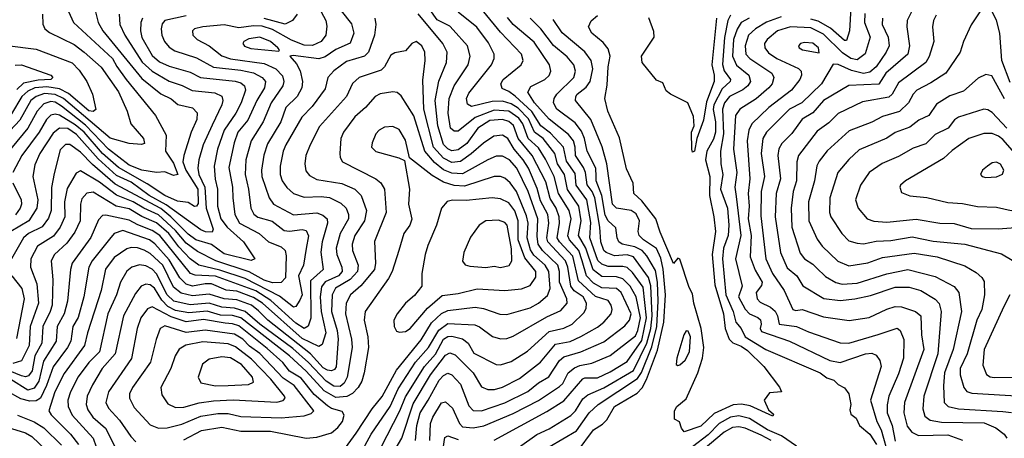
# Model space of a CAD drawing. Extents: x 1308313 to 1441400, y 959662 to 1036319.
# Tile 433 of 656: x 1365097 to 1369762, y 1025695 to 1027679. Entities that reach past the tile are written whole.
import ezdxf

# ---------------------------------------------------------------- set-up
doc = ezdxf.new("R2010")
doc.units = 0

msp = doc.modelspace()

# ---------------------------------------------------------------- linework, layer by layer
at = {"layer": '0CON10XD'}
for points in [[(1367032.3, 1025875), (1367085, 1025970), (1367105, 1025992.4), (1367125, 1026004), (1367144.5, 1025995), (1367185, 1025951.2), (1367225, 1025848.2), (1367245, 1025826.1), (1367285, 1025824.3), (1367395, 1025862.8), (1367505, 1025916.7), (1367555, 1025956.8), (1367604.6, 1025985.4), (1367655, 1026062.6), (1367675, 1026081), (1367755, 1026103.8), (1367865, 1026152.5), (1367965, 1026227.2), (1367986.5, 1026255), (1367994.8, 1026285), (1367947.5, 1026385), (1367925, 1026405.2), (1367855, 1026407.2), (1367815, 1026429.9), (1367782.3, 1026465), (1367761.3, 1026535), (1367745.5, 1026585), (1367701.7, 1026635), (1367694.1, 1026654.1), (1367709.2, 1026735), (1367701, 1026775), (1367650.7, 1026855), (1367629, 1026935), (1367588.3, 1027018.3), (1367555, 1027070.5), (1367505.4, 1027115), (1367481.4, 1027185), (1367462.5, 1027212.5), (1367415, 1027244.3), (1367345, 1027249.2), (1367255, 1027215.4), (1367175, 1027150), (1367155, 1027150), (1367137.5, 1027165), (1367126.8, 1027235), (1367131.1, 1027305), (1367155.7, 1027364.3), (1367221.1, 1027465), (1367230.8, 1027505), (1367219.2, 1027555), (1367151.2, 1027631.2), (1367135, 1027648.1), (1367075, 1027678.3), (1367012.9, 1027765)], [(1369351.9, 1027778.1), (1369302.8, 1027675), (1369300.3, 1027645), (1369313.7, 1027555), (1369305.2, 1027514.8), (1369201.7, 1027425), (1369167.3, 1027372.7), (1369026, 1027366), (1368906, 1027295), (1368855, 1027237.1), (1368805, 1027206.5), (1368755, 1027138.7), (1368708.4, 1027091.6), (1368693.9, 1027066.1), (1368690, 1027035), (1368702.3, 1026925), (1368681.3, 1026855), (1368676.9, 1026745), (1368702.6, 1026575), (1368733.3, 1026503.3), (1368779.4, 1026465), (1368807, 1026417), (1368907.7, 1026357.7), (1368985, 1026348), (1369054.8, 1026355.2), (1369128.3, 1026371.7), (1369245, 1026411.3), (1369311.6, 1026411.6), (1369366.7, 1026395), (1369435, 1026354.7), (1369454, 1026334), (1369463.3, 1026295), (1369448.1, 1026095), (1369381.5, 1025895), (1369376.1, 1025835), (1369385, 1025799.1), (1369411.4, 1025781.4), (1369465, 1025771.5), (1369667.7, 1025767.7), (1369721.8, 1025745), (1369761.5, 1025715), (1369774.6, 1025695)], [(1365205.3, 1027705.3), (1365206.7, 1027656.7), (1365215.3, 1027635.3), (1365237.5, 1027617.5), (1365355, 1027560.2), (1365401.8, 1027525), (1365483.4, 1027453.4), (1365565, 1027336.2), (1365606.8, 1027245), (1365623.8, 1027185), (1365682.9, 1027115), (1365688.1, 1027091.9), (1365673.4, 1027086.6), (1365615, 1027091.8), (1365525, 1027116.4), (1365304.7, 1027304.7), (1365265, 1027324.4), (1365215, 1027329.2), (1365175.2, 1027315), (1365150.2, 1027295), (1365097.1, 1027202.9), (1364980.4, 1027079.6)], [(1366525.7, 1027715.7), (1366547, 1027675), (1366551.6, 1027648.4), (1366548, 1027605), (1366525.4, 1027574.6), (1366485, 1027555.6), (1366445, 1027558.1), (1366385, 1027581.3), (1366295, 1027631.8), (1366245, 1027648.2), (1366205, 1027649.7), (1366135, 1027640), (1366065, 1027654.3), (1365965.2, 1027645.2), (1365925, 1027634.4), (1365915.6, 1027625), (1365916.7, 1027605), (1365938.1, 1027585), (1365995, 1027554.7), (1366055, 1027507), (1366095, 1027492.7), (1366255, 1027470.7), (1366310, 1027445), (1366342.5, 1027412.5), (1366347.8, 1027385), (1366343, 1027365), (1366288.4, 1027285), (1366250.4, 1027195), (1366194, 1027105), (1366168.8, 1027015), (1366164.8, 1026945), (1366181.6, 1026875), (1366192.6, 1026785), (1366206.5, 1026756.5), (1366225, 1026743), (1366293.7, 1026723.7), (1366349.4, 1026679.4), (1366375, 1026675.9), (1366435, 1026683.8), (1366455, 1026678.8), (1366464.8, 1026654.8), (1366455, 1026594.2), (1366441.2, 1026515), (1366417.7, 1026465), (1366434.6, 1026375), (1366425, 1026349.3), (1366405, 1026320), (1366395, 1026315.9), (1366328.3, 1026368.3), (1366165, 1026451.2), (1366045, 1026492), (1365945, 1026515.7), (1365905, 1026545.5), (1365851.6, 1026601.6), (1365802.7, 1026665), (1365745, 1026715.6), (1365675.4, 1026745.4), (1365615, 1026782.4), (1365554.7, 1026794.7), (1365445, 1026860.4), (1365415, 1026856.6), (1365390.8, 1026829.2), (1365384.8, 1026805), (1365383.6, 1026725), (1365358.6, 1026671.4), (1365320.7, 1026619.3), (1365261.8, 1026565), (1365245.8, 1026535), (1365254.4, 1026445), (1365250.3, 1026325), (1365241.7, 1026295), (1365205.8, 1026225), (1365201.6, 1026145), (1365169.2, 1026085), (1365155.3, 1026014.7), (1365139.1, 1025990.9), (1365125, 1025986.5), (1365105, 1025990.4), (1364985, 1026039.1)], [(1365327.7, 1027717.7), (1365352.5, 1027665), (1365536.7, 1027495), (1365556.4, 1027456.4), (1365601, 1027395), (1365740, 1027225), (1365791.2, 1027131.2), (1365787.6, 1027055), (1365825, 1026999.3), (1365845.5, 1026944.5), (1365825, 1026940.6), (1365785, 1026956.8), (1365745, 1026954.7), (1365675, 1026964.8), (1365615, 1026989.6), (1365517.4, 1027065), (1365407.9, 1027177.9), (1365295, 1027269.3), (1365265, 1027287), (1365245, 1027291.4), (1365210.4, 1027279.6), (1365179.5, 1027245), (1365135, 1027163.9), (1365008.6, 1027011.4)], [(1365568.8, 1027705), (1365571.6, 1027655), (1365594.8, 1027605), (1365677.8, 1027477.8), (1365724, 1027434), (1365805, 1027387.8), (1365867.1, 1027367.1), (1365913.7, 1027343.7), (1366021.9, 1027331.9), (1366055, 1027316.5), (1366059.7, 1027295), (1366054.6, 1027274.6), (1366009.3, 1027179.3), (1365966.7, 1027085), (1365945.2, 1027015), (1365940.2, 1026975), (1365946.2, 1026945), (1365973.3, 1026885), (1365980, 1026785), (1366014.1, 1026685), (1366008.7, 1026671.3), (1365977.5, 1026672.5), (1365955, 1026682.3), (1365791.2, 1026801.2), (1365709.5, 1026845), (1365625, 1026908), (1365555, 1026940.7), (1365469.2, 1027019.2), (1365366.1, 1027135), (1365325, 1027163.1), (1365285, 1027165.2), (1365255, 1027140), (1365191.7, 1027045), (1365169.2, 1026990.8), (1365159.2, 1026935), (1365182.8, 1026825), (1365178.4, 1026785), (1365139.6, 1026725), (1365054.8, 1026675)], [(1366620.7, 1027720.7), (1366668.8, 1027658.8), (1366679.7, 1027615), (1366662.5, 1027567.5), (1366595, 1027536.7), (1366545, 1027501.7), (1366515, 1027493.6), (1366391.9, 1027508.1), (1366377.5, 1027505), (1366409, 1027469), (1366425.6, 1027435.6), (1366436.7, 1027385), (1366434.4, 1027355.6), (1366410.8, 1027315), (1366358, 1027262), (1366334.4, 1027195), (1366270.6, 1027089.4), (1366253.5, 1027036.5), (1366241.9, 1026965), (1366243.5, 1026935), (1366278.8, 1026835), (1366299.2, 1026805), (1366395, 1026753), (1366505, 1026762.4), (1366532.8, 1026752.8), (1366553.4, 1026735), (1366556.1, 1026715), (1366530, 1026625), (1366523.7, 1026576.3), (1366535.2, 1026495), (1366475, 1026441.5), (1366476.3, 1026263.7), (1366463.6, 1026226.4), (1366445, 1026215.2), (1366405, 1026240), (1366287.3, 1026347.3), (1366215, 1026393.7), (1366025, 1026462.7), (1365927.9, 1026467.9), (1365906.4, 1026476.4), (1365761, 1026655), (1365725, 1026679.6), (1365655.8, 1026705.8), (1365615, 1026729), (1365505, 1026752.8), (1365489.4, 1026750.6), (1365470.3, 1026729.7), (1365433.4, 1026646.6), (1365345.7, 1026525), (1365337.4, 1026495), (1365323.7, 1026345), (1365307.8, 1026285), (1365274.1, 1026225), (1365269.5, 1026155), (1365209.4, 1026060.6), (1365187.3, 1025965), (1365165, 1025931.7), (1365135, 1025923.5), (1365055, 1025972.8)], [(1365456.5, 1027715), (1365468.6, 1027665), (1365490, 1027625), (1365675, 1027400.2), (1365765, 1027327.6), (1365815, 1027302.9), (1365846.4, 1027276.4), (1365915, 1027261.5), (1365937, 1027237), (1365936.5, 1027205), (1365910, 1027145), (1365874, 1027035), (1365870.1, 1027005), (1365883.6, 1026965), (1365940.5, 1026875), (1365942.2, 1026807.8), (1365935, 1026794.7), (1365925, 1026793.3), (1365895, 1026812.6), (1365845, 1026818.4), (1365785.1, 1026845.1), (1365700.7, 1026900.7), (1365565, 1026977.3), (1365488.8, 1027045), (1365401.7, 1027145), (1365360, 1027180), (1365285, 1027225.4), (1365265, 1027230.4), (1365245, 1027226.8), (1365223.3, 1027205), (1365189.7, 1027145), (1365107.6, 1027035), (1365064.8, 1026955)], [(1365885, 1027696.2), (1365784.8, 1027675.1), (1365771.5, 1027658.5), (1365766.9, 1027635), (1365769.8, 1027605), (1365783.2, 1027575), (1365805, 1027548.2), (1365831.5, 1027531.5), (1365935, 1027497.2), (1366015, 1027453.5), (1366145, 1027439.6), (1366205, 1027426.7), (1366245.1, 1027405.1), (1366261, 1027385), (1366257.1, 1027355), (1366220.9, 1027295), (1366177.5, 1027202.5), (1366130.6, 1027145), (1366113, 1027095), (1366088.2, 1026978.2), (1366105.5, 1026885), (1366107, 1026835), (1366116.5, 1026755), (1366138.6, 1026715), (1366231.1, 1026665), (1366276.4, 1026626.4), (1366335, 1026601.8), (1366355, 1026584), (1366359.7, 1026559.7), (1366355.6, 1026454.4), (1366335, 1026432.5), (1366295, 1026430.7), (1366255, 1026444.3), (1366183.8, 1026483.8), (1366025.9, 1026535.9), (1365939.6, 1026579.6), (1365885, 1026620), (1365835, 1026679.9), (1365755, 1026753.4), (1365685, 1026784.7), (1365635, 1026815.9), (1365555, 1026846.3), (1365475, 1026908.6), (1365385, 1026962.5), (1365365, 1026951.5), (1365322.1, 1026877.9), (1365309, 1026815), (1365310.2, 1026745), (1365288, 1026695), (1365256.7, 1026653.3), (1365181.8, 1026605), (1365149.8, 1026545), (1365147.6, 1026505), (1365177.4, 1026427.4), (1365185.4, 1026334.6), (1365146.8, 1026225), (1365142.3, 1026135), (1365105, 1026061.6), (1365065, 1026049.6)], [(1366411.1, 1027705), (1366390, 1027675), (1366355, 1027657.6), (1366255, 1027684.7)], [(1366851.2, 1025598.8), (1366906.9, 1025695), (1366961.9, 1025858.1), (1367042.6, 1025995), (1367115, 1026089.2), (1367135, 1026100), (1367160.5, 1026090.5), (1367245.4, 1026005.4), (1367285, 1025939.2), (1367315, 1025925.3), (1367346.4, 1025926.4), (1367385, 1025936.8), (1367465, 1025978.2), (1367564.9, 1026055.1), (1367635, 1026140.2), (1367705, 1026152.7), (1367756.5, 1026176.5), (1367835, 1026221.1), (1367865, 1026245.3), (1367899.1, 1026285), (1367903.7, 1026305), (1367900.2, 1026325), (1367885, 1026347.6), (1367825, 1026366.8), (1367745, 1026440.3), (1367717.3, 1026557.3), (1367654.6, 1026625), (1367644.3, 1026645), (1367655.4, 1026715), (1367653.5, 1026743.5), (1367638.7, 1026785), (1367611.2, 1026831.2), (1367589.6, 1026909.6), (1367524.4, 1027034.4), (1367458.4, 1027115), (1367436.9, 1027176.9), (1367415.3, 1027195.3), (1367385, 1027205.4), (1367325, 1027200), (1367267, 1027165), (1367215, 1027091.6), (1367175, 1027061.5), (1367145, 1027057.3), (1367125, 1027066.7), (1367105, 1027086.3), (1367078.7, 1027175), (1367065.4, 1027295), (1367082.5, 1027387.5), (1367119.2, 1027475), (1367121.7, 1027525), (1367101.2, 1027565), (1366985, 1027706.7)], [(1367459.5, 1027259.5), (1367425, 1027280.3), (1367385, 1027292.4), (1367335, 1027290.5), (1367237.5, 1027267.5), (1367218.2, 1027278.2), (1367214.7, 1027305), (1367225, 1027330), (1367332.9, 1027465), (1367345.3, 1027495), (1367345.3, 1027515), (1367318.2, 1027568.2), (1367262.5, 1027642.5), (1367175, 1027714.1)], [(1367345, 1025685.3), (1367595, 1025821.2), (1367675, 1025873), (1367765, 1025976.3), (1367775, 1025981.4), (1367835, 1025981.6), (1367895, 1026009.8), (1367975, 1026058), (1368045, 1026158.3), (1368066.9, 1026265), (1368050.9, 1026410.9), (1368000.1, 1026480.1), (1367975, 1026503.5), (1367955, 1026509.2), (1367885, 1026509), (1367855, 1026520), (1367836.8, 1026536.8), (1367798.1, 1026645), (1367802.4, 1026717.6), (1367784.7, 1026825), (1367734.1, 1026895), (1367729.1, 1026949.1), (1367688.2, 1027008.2), (1367674.2, 1027074.2), (1367611.4, 1027141.4), (1367566.6, 1027175), (1367523.4, 1027243.4), (1367445, 1027316.2), (1367415, 1027338.5), (1367382.4, 1027352.4), (1367376.5, 1027375), (1367388.4, 1027395), (1367473.2, 1027465), (1367481.8, 1027485), (1367474.7, 1027515), (1367375, 1027619.5), (1367295.6, 1027715.6)], [(1368465, 1027700.2), (1368452.3, 1027675), (1368436, 1027594), (1368426.6, 1027466.6), (1368435, 1027436.7), (1368464.3, 1027395), (1368463.8, 1027385), (1368425, 1027350.3), (1368385.6, 1027275), (1368382.5, 1027252.5), (1368394.6, 1027194.6), (1368394.5, 1027145), (1368385, 1027113), (1368353, 1027055), (1368347.2, 1027015), (1368366.8, 1026935), (1368365.6, 1026845), (1368386, 1026745), (1368393.1, 1026675), (1368378.8, 1026565), (1368391.4, 1026421.4), (1368432.3, 1026285), (1368439.5, 1026215), (1368459.4, 1026165), (1368476.4, 1026146.4), (1368515, 1026131), (1368545, 1026110), (1368622.2, 1026035), (1368697.2, 1025937.2), (1368706.2, 1025915), (1368650, 1025910), (1368623.8, 1025875), (1368645, 1025830), (1368668.3, 1025808.3), (1368665, 1025800), (1368558.8, 1025848.8), (1368517.1, 1025857.1), (1368477, 1025853), (1368388.2, 1025811.8), (1368325, 1025751.8), (1368245, 1025725.8), (1368232.1, 1025742.1), (1368223, 1025773), (1368200, 1025785), (1368200, 1025825), (1368210, 1025845), (1368255, 1025882.5), (1368309.8, 1026005), (1368332, 1026075), (1368337.9, 1026125), (1368326.3, 1026215), (1368291.1, 1026335), (1368285, 1026379.4), (1368269.2, 1026409.2), (1368225, 1026544), (1368215, 1026548), (1368195, 1026523.3), (1368131, 1026671), (1368110.5, 1026735), (1368045, 1026819.6), (1368007.1, 1026855), (1368003.8, 1026903.8), (1367972.2, 1026972.2), (1367938.2, 1027118.2), (1367883.5, 1027245), (1367868.8, 1027305), (1367881.2, 1027368.8), (1367885.3, 1027455), (1367894.7, 1027505), (1367885, 1027541.1), (1367860.9, 1027570.9), (1367807.8, 1027615), (1367792.5, 1027645), (1367805, 1027673.3), (1367835, 1027698.8)], [(1368705, 1027691.5), (1368635, 1027666.8), (1368583.1, 1027635), (1368550.6, 1027605), (1368534.2, 1027555), (1368538, 1027515), (1368556.5, 1027495), (1368660.4, 1027425), (1368670.9, 1027405), (1368662.9, 1027375), (1368647.2, 1027355), (1368586.9, 1027303.1), (1368509.6, 1027255), (1368489.4, 1027225), (1368478.9, 1027065), (1368494.3, 1026955), (1368484.8, 1026885), (1368491.3, 1026841.3), (1368513.5, 1026655), (1368488.1, 1026545), (1368520, 1026415), (1368502.6, 1026365), (1368535, 1026306), (1368554.3, 1026284.3), (1368595, 1026267.8), (1368606.6, 1026256.6), (1368610.2, 1026235), (1368605.2, 1026215), (1368611.2, 1026201.2), (1368745, 1026154.8), (1368935, 1026063.1), (1368985, 1026054.5), (1369105.3, 1026095.3), (1369135, 1026098.4), (1369155, 1026088.9), (1369173.1, 1026063.1), (1369178.2, 1026035), (1369129, 1025875), (1369157.6, 1025775), (1369178.4, 1025735), (1369215.5, 1025605.5)], [(1369101.4, 1027708.6), (1369100, 1027665), (1369126.6, 1027595), (1369103.2, 1027516.8), (1369065, 1027488), (1369035, 1027494), (1368995, 1027520.8), (1368905, 1027609.9), (1368845, 1027639.5), (1368750, 1027645), (1368688.2, 1027625), (1368638.6, 1027585), (1368626.5, 1027565), (1368627.2, 1027545), (1368645, 1027521.9), (1368683.9, 1027495), (1368787.9, 1027447.9), (1368799.3, 1027435), (1368801.3, 1027415), (1368793.3, 1027395), (1368754.1, 1027345), (1368647.2, 1027262.8), (1368565.5, 1027184.5), (1368552.4, 1027155), (1368543.8, 1027105), (1368555.8, 1026925), (1368548.2, 1026855), (1368553.8, 1026795), (1368549, 1026735), (1368563.2, 1026655), (1368558.4, 1026555), (1368581.2, 1026491.2), (1368614.8, 1026435), (1368611.5, 1026418.5), (1368587, 1026385), (1368591, 1026355), (1368605, 1026340.4), (1368655, 1026315.7), (1368676.9, 1026296.9), (1368687.9, 1026275), (1368695, 1026234.8), (1368778.1, 1026225), (1368835, 1026198.9), (1368985, 1026146.8), (1369025, 1026145.7), (1369165, 1026186.8), (1369255, 1026215.9), (1369268.9, 1026205), (1369286.4, 1026163.6), (1369284.2, 1026074.2), (1369260.4, 1025999.6), (1369215.2, 1025895), (1369206.8, 1025853.2), (1369207.4, 1025815), (1369231.7, 1025755), (1369245, 1025680.4)], [(1369439.5, 1027700.5), (1369427.5, 1027675), (1369422.7, 1027645), (1369429.1, 1027575), (1369406, 1027504), (1369390.3, 1027475), (1369260.4, 1027379.6), (1369230.8, 1027325), (1369215, 1027310.7), (1369091.2, 1027288.8), (1368975, 1027234.7), (1368930.5, 1027189.5), (1368875, 1027150.4), (1368786.8, 1027035), (1368779.5, 1027005), (1368778, 1026915), (1368762, 1026865), (1368753, 1026785), (1368755.8, 1026695.8), (1368795, 1026572.5), (1368816.2, 1026545), (1368855, 1026520), (1368871.8, 1026501.8)], [(1369658.8, 1027735), (1369605.4, 1027654.6), (1369568.8, 1027575), (1369553.8, 1027525), (1369485, 1027424.5), (1369415, 1027378.6), (1369348.5, 1027345), (1369330, 1027325), (1369308.7, 1027285), (1369266.3, 1027243.7), (1369185, 1027220), (1369135, 1027193.6), (1369027.6, 1027152.4), (1368923.5, 1027056.5), (1368885, 1027008.2), (1368874.4, 1026985.6), (1368862.4, 1026915), (1368834.8, 1026815), (1368836.3, 1026725), (1368875, 1026637.8), (1368900, 1026605), (1368973.8, 1026533.8), (1369025, 1026512.8), (1369115, 1026526), (1369185, 1026551.6), (1369335, 1026572), (1369445, 1026555.2), (1369575, 1026511.8), (1369629.7, 1026479.7), (1369656.2, 1026456.2), (1369667.1, 1026437.1), (1369668.9, 1026375), (1369656.1, 1026305), (1369631.7, 1026255), (1369585.9, 1026095), (1369553.9, 1026025), (1369553.8, 1025995), (1369570, 1025935), (1369585, 1025916.7), (1369609.1, 1025909.1), (1369845.6, 1025894.4)], [(1369034.8, 1027735), (1369029.1, 1027625), (1369015, 1027579.5), (1369005, 1027579.3), (1368938.8, 1027638.8), (1368880.9, 1027670.9), (1368845, 1027681.7)], [(1369790.1, 1027380.1), (1369750.9, 1027485), (1369741.3, 1027615), (1369725, 1027675.6), (1369705, 1027715.6)], [(1366780, 1027685), (1366784.7, 1027655), (1366778.4, 1027605), (1366749.1, 1027525), (1366731.4, 1027505), (1366645, 1027481), (1366585, 1027435.8), (1366556.2, 1027405), (1366545, 1027351.1), (1366483.3, 1027266.7), (1366433.3, 1027216.7), (1366357.7, 1027085), (1366345.2, 1027055), (1366331.6, 1026985), (1366331, 1026945), (1366340.5, 1026915), (1366363.3, 1026883.3), (1366395, 1026854.1), (1366445, 1026837.8), (1366525, 1026841.3), (1366565, 1026836.5), (1366618.9, 1026808.9), (1366644.1, 1026785), (1366654.2, 1026755), (1366654.1, 1026734.1), (1366615.1, 1026664.9), (1366596.7, 1026595), (1366598.9, 1026565), (1366622.8, 1026505), (1366624.5, 1026484.5), (1366606.7, 1026465), (1366543.7, 1026436.3), (1366527.3, 1026412.7), (1366521.3, 1026365), (1366524.9, 1026295), (1366546.8, 1026195), (1366530.8, 1026139.2), (1366515, 1026130.5), (1366435, 1026168.3), (1366247.4, 1026335), (1366205, 1026361.9), (1366125, 1026392), (1366075, 1026396.3), (1366005, 1026426.8), (1365975, 1026427.4), (1365915, 1026415.6), (1365885, 1026424.8), (1365856.3, 1026455), (1365805, 1026540), (1365736.8, 1026616.8), (1365711.4, 1026635), (1365585, 1026679), (1365545, 1026665.8), (1365522, 1026638), (1365440.9, 1026535), (1365424, 1026505), (1365401.1, 1026365), (1365373.2, 1026266.8), (1365347.9, 1026225), (1365338.6, 1026155), (1365323, 1026125), (1365256, 1026034), (1365224.4, 1025945), (1365195.8, 1025885), (1365175, 1025871.7), (1365145, 1025871), (1365102.2, 1025882.2), (1365035, 1025919.6)], [(1365678.9, 1027685), (1365671.1, 1027665), (1365668.9, 1027625), (1365674.9, 1027594.9), (1365725, 1027509.1), (1365759.3, 1027479.3), (1365805, 1027458.9), (1365905, 1027429.8), (1365953.8, 1027403.8), (1366117.5, 1027387.5), (1366145, 1027379.3), (1366162.8, 1027365), (1366166.2, 1027345), (1366146.2, 1027283.8), (1366120.8, 1027235), (1366065.2, 1027155), (1366033.8, 1027065), (1366017.7, 1026985), (1366023.2, 1026923.2), (1366034.1, 1026875), (1366034.5, 1026795), (1366050.6, 1026735), (1366080.3, 1026695), (1366157.5, 1026625), (1366210.6, 1026545), (1366193.1, 1026536.9), (1366065, 1026568.9), (1366005, 1026613.8), (1365931, 1026635), (1365895, 1026661.9), (1365813.5, 1026745), (1365765, 1026783.9), (1365548.6, 1026898.6), (1365441.7, 1026991.7), (1365385, 1027051.2), (1365335, 1027087.8), (1365313.2, 1027086.8), (1365288.6, 1027061.4), (1365259.5, 1026949.5), (1365247.2, 1026882.8), (1365245.8, 1026775), (1365232.8, 1026737.2), (1365202.9, 1026697.1), (1365138.4, 1026665), (1365114.3, 1026645), (1365057.5, 1026545)], [(1367465.5, 1025654.5), (1367547.2, 1025712.8), (1367605, 1025740.3), (1367707.9, 1025802.1), (1367730, 1025825), (1367765, 1025881.8), (1367789.3, 1025900.7), (1367865, 1025933.4), (1368005, 1026016.4), (1368069.1, 1026145), (1368086.8, 1026215), (1368094.4, 1026275), (1368087.8, 1026417.8), (1368077, 1026457), (1368004.9, 1026554.9), (1367975, 1026564.9), (1367915, 1026560.1), (1367875, 1026574.8), (1367864.8, 1026585), (1367851.1, 1026625), (1367845.8, 1026695), (1367821.5, 1026835), (1367809.8, 1026865), (1367785.6, 1026895.6), (1367777.4, 1026955), (1367768.3, 1026978.3), (1367730.6, 1027035), (1367729.3, 1027075), (1367720.5, 1027105), (1367697.5, 1027135), (1367605, 1027207.5), (1367536, 1027285), (1367504.7, 1027335), (1367518.2, 1027361.8), (1367585.2, 1027394.8), (1367605.7, 1027414.3), (1367613.3, 1027435), (1367607.6, 1027465), (1367535, 1027571.4), (1367435, 1027655.7), (1367408.4, 1027688.4)], [(1367605.4, 1025654.6), (1367735, 1025730.4), (1367794.7, 1025815.3), (1367837.4, 1025855), (1368025, 1025978.5), (1368043, 1026007), (1368091.6, 1026128.4), (1368115.6, 1026225), (1368122.9, 1026345), (1368119.5, 1026435), (1368109.8, 1026489.8), (1368069.2, 1026559.2), (1368046, 1026585), (1368011.5, 1026601.5), (1367950.9, 1026615), (1367936.4, 1026626.4), (1367927.3, 1026645), (1367922, 1026692), (1367885, 1026724.8), (1367871.5, 1026751.5), (1367855.5, 1026845.5), (1367827.9, 1026915), (1367828.6, 1026935), (1367826.6, 1026975), (1367785.2, 1027055), (1367773.8, 1027115), (1367759.6, 1027149.6), (1367729.5, 1027189.5), (1367642.1, 1027255), (1367626.9, 1027285), (1367629.2, 1027305), (1367641.9, 1027325), (1367721.9, 1027405), (1367730, 1027435), (1367722.9, 1027465), (1367691.7, 1027501.7), (1367626.1, 1027556.1), (1367565.8, 1027635.8), (1367515.7, 1027685.7)], [(1367738.9, 1025631.1), (1367815, 1025735.3), (1367858.1, 1025761.9), (1367878.4, 1025781.6), (1367915, 1025844.7), (1368021.9, 1025908.1), (1368045.7, 1025934.3), (1368067.2, 1025972.8), (1368118.4, 1026111.6), (1368148.5, 1026245), (1368157.7, 1026375), (1368146.1, 1026496.1), (1368135, 1026548.2), (1368115, 1026593.8), (1368051.9, 1026635), (1368031.8, 1026655), (1368027.9, 1026675), (1368033.3, 1026725), (1368018.7, 1026758.7), (1367995, 1026774.4), (1367925, 1026785.7), (1367906.1, 1026805), (1367879.1, 1026995), (1367856.2, 1027076.2), (1367803.4, 1027205), (1367730, 1027295), (1367731.8, 1027315), (1367739.1, 1027325), (1367780.9, 1027359.1), (1367800.2, 1027385), (1367812.5, 1027445), (1367805.2, 1027485), (1367775.4, 1027525.4), (1367667, 1027617), (1367625, 1027680)], [(1368399.2, 1027685), (1368376.2, 1027465), (1368387.5, 1027415), (1368387, 1027385), (1368350.6, 1027289.4), (1368337.2, 1027202.8), (1368306, 1027115), (1368295, 1027056.2), (1368285, 1027050), (1368282.5, 1027065), (1368280.3, 1027145), (1368292.7, 1027175), (1368289.4, 1027219.4), (1368262.5, 1027285), (1368180, 1027325), (1368160.7, 1027340.7), (1368145, 1027380), (1368115, 1027392.5), (1368046.4, 1027476.4), (1368043.3, 1027505), (1368103.8, 1027596.2), (1368102.3, 1027622.3), (1368077.3, 1027687.3)], [(1368553.1, 1027685), (1368515, 1027664.8), (1368496, 1027634), (1368478.9, 1027585), (1368474.3, 1027505), (1368492.9, 1027462.9), (1368552.1, 1027415), (1368559.8, 1027385), (1368546.4, 1027365), (1368523.2, 1027346.8), (1368459.8, 1027315), (1368437.1, 1027285), (1368426.7, 1027255), (1368431.7, 1027138.3), (1368418, 1027055), (1368418.4, 1026995), (1368428.4, 1026945), (1368417.6, 1026875), (1368450.1, 1026785), (1368456.6, 1026705), (1368454.2, 1026655), (1368431.2, 1026595), (1368427.4, 1026545), (1368442.9, 1026375), (1368477.9, 1026295), (1368489.8, 1026245), (1368515.8, 1026215), (1368534.4, 1026175), (1368631.9, 1026115), (1368889.4, 1026005), (1368921.7, 1025981.7), (1368955, 1025970), (1368975, 1025950), (1369005, 1025934.2), (1369025.6, 1025905), (1369035.8, 1025855), (1369029.7, 1025830.3), (1369035, 1025808.8), (1369060.8, 1025790.8), (1369075.6, 1025755), (1369125, 1025714.3), (1369157.4, 1025665)], [(1369185.8, 1027685), (1369183, 1027655), (1369212, 1027595), (1369216.7, 1027555), (1369203.3, 1027525), (1369155.9, 1027455), (1369125, 1027429.2), (1369095, 1027423.8), (1369037.8, 1027437.8), (1368975, 1027466.5), (1368951.8, 1027468.2), (1368895.9, 1027375), (1368802.6, 1027285), (1368745, 1027254.8), (1368635, 1027145.9), (1368617.7, 1027115), (1368609.6, 1027045), (1368625.5, 1026935), (1368609.5, 1026865), (1368608.8, 1026748.8), (1368631.9, 1026545), (1368664.5, 1026475), (1368719.5, 1026395), (1368760.9, 1026305), (1368775, 1026300.4), (1368805, 1026305.7), (1368905, 1026270.5), (1369027.6, 1026252.4), (1369122.1, 1026267.9), (1369205, 1026306.9), (1369245, 1026318.8), (1369275, 1026317.1), (1369341.4, 1026295), (1369366.4, 1026275), (1369369.6, 1026185), (1369380.6, 1026115), (1369290.2, 1025865), (1369286.1, 1025815), (1369302.5, 1025752.5), (1369324, 1025724), (1369355, 1025708.5), (1369495, 1025711.3), (1369565, 1025685.7)], [(1365036.9, 1027556.9), (1365175, 1027538.9), (1365344.8, 1027474.8), (1365379.3, 1027439.3), (1365414.6, 1027385), (1365441.2, 1027325), (1365457.5, 1027252.5), (1365445, 1027242.9), (1365425, 1027247.3), (1365328, 1027328), (1365285, 1027351.6), (1365225, 1027361.1), (1365168.9, 1027355), (1365135, 1027339.6), (1365106.6, 1027315), (1365057.2, 1027232.8)], [(1366749, 1025535), (1366898.4, 1025825), (1366925, 1025891.2), (1367014.9, 1026035), (1367067.1, 1026092.9), (1367105, 1026164.1), (1367125, 1026176.5), (1367145, 1026179), (1367195.4, 1026165.4), (1367221.9, 1026145), (1367248.4, 1026098.4), (1367355, 1026044.7), (1367375, 1026042.2), (1367425, 1026058.1), (1367502.7, 1026107.3), (1367605, 1026200.6), (1367675, 1026216.7), (1367715, 1026235.7), (1367770.5, 1026289.5), (1367780.5, 1026309.5), (1367782.1, 1026335), (1367767.3, 1026365), (1367723.7, 1026393.7), (1367707.6, 1026415), (1367694.1, 1026505), (1367682.7, 1026535), (1367599.2, 1026625), (1367594.6, 1026645), (1367603.4, 1026715), (1367599.3, 1026755), (1367565, 1026820.6), (1367549.1, 1026879.1), (1367507.6, 1026975), (1367482.8, 1027015), (1367440.3, 1027065), (1367410.6, 1027115), (1367385, 1027131.3), (1367344.2, 1027125.8), (1367295, 1027093.5), (1367236.8, 1027043.2), (1367185, 1027006.5), (1367145, 1027002), (1367105, 1027022.8), (1367058.3, 1027075), (1367012.1, 1027255), (1367007.7, 1027392.3), (1367018.8, 1027485), (1367016.3, 1027525), (1367003.1, 1027555), (1366975, 1027575.5), (1366954.8, 1027565.2), (1366925, 1027530.6), (1366875, 1027521.6), (1366855, 1027509.7), (1366825.2, 1027455), (1366810.1, 1027439.9), (1366705.6, 1027404.4), (1366673.3, 1027376.7), (1366645.5, 1027314.5), (1366517, 1027173), (1366472.7, 1027085), (1366453.3, 1027035), (1366448, 1026995), (1366452.5, 1026962.5), (1366469.8, 1026939.8), (1366505, 1026921.4), (1366622.5, 1026902.5), (1366684.8, 1026874.8), (1366715.3, 1026845), (1366740.6, 1026775), (1366731, 1026725), (1366684.4, 1026655), (1366672.1, 1026615), (1366674.3, 1026585), (1366700.6, 1026515), (1366696.9, 1026485), (1366662.8, 1026447.2), (1366593.1, 1026406.9), (1366577.2, 1026375), (1366574.9, 1026294.9), (1366601.1, 1026205), (1366605.7, 1026164.3), (1366596.9, 1026033.1), (1366589.1, 1026020.9), (1366575, 1026014.4), (1366555, 1026016.8), (1366535, 1026027.9), (1366475.5, 1026095.5), (1366272.3, 1026255), (1366228.1, 1026298.1), (1366194.9, 1026324.9), (1366125, 1026350.2), (1366065, 1026355.3), (1365995, 1026378.5), (1365915, 1026369.9), (1365862.1, 1026382.1), (1365825, 1026410.9), (1365775.4, 1026515), (1365715, 1026569.7), (1365687, 1026587), (1365655, 1026597.2), (1365625, 1026599.1), (1365605, 1026592.2), (1365545, 1026552.1), (1365503.9, 1026496.1), (1365482.3, 1026395), (1365417.6, 1026195), (1365404.4, 1026135), (1365308.1, 1026001.9), (1365263.7, 1025915), (1365234.8, 1025825.2), (1365245.8, 1025805.8), (1365337.8, 1025715), (1365375.7, 1025665.7)], [(1366325, 1027530), (1366328, 1027535), (1366320, 1027545), (1366285.4, 1027575), (1366235, 1027595.2), (1366182.5, 1027587.5), (1366158.6, 1027575), (1366154.4, 1027565), (1366162.7, 1027552.7), (1366191.4, 1027541.4), (1366325, 1027530)], [(1368885, 1027522), (1368881.5, 1027545), (1368855, 1027566.6), (1368815, 1027570.4), (1368796.2, 1027565), (1368787.1, 1027555), (1368790, 1027545), (1368806.2, 1027535), (1368885, 1027522)], [(1365075, 1027462.4), (1365105, 1027464.2), (1365244.3, 1027415), (1365253.6, 1027405), (1365244.2, 1027395), (1365185, 1027391.7), (1365115, 1027377.3), (1365082.5, 1027347.5)], [(1369763.3, 1027303.3), (1369702.6, 1027412.6), (1369675, 1027418.5), (1369638.9, 1027401.1), (1369569.5, 1027340.5), (1369505, 1027317.5), (1369441.1, 1027278.9), (1369404.5, 1027225), (1369357.8, 1027202.2), (1369315, 1027169.7), (1369245, 1027143.6), (1369206.4, 1027116.4), (1369075, 1027061.3), (1369025, 1027016.2), (1368972.9, 1026955), (1368935.3, 1026835), (1368934.2, 1026765), (1368940.4, 1026745), (1368992.5, 1026665), (1369025, 1026630.4), (1369065, 1026619.2), (1369095, 1026616.5), (1369155, 1026628.7), (1369225, 1026631.9), (1369325, 1026650.2), (1369425, 1026629.6), (1369575, 1026614.3), (1369748.5, 1026568.5), (1369799.1, 1026539.1)], [(1366703.3, 1025606.7), (1366761.7, 1025715), (1366853, 1025845), (1366890.7, 1025929.3), (1366972.4, 1026055), (1367034.6, 1026125), (1367082.1, 1026207.9), (1367125, 1026239.3), (1367252.8, 1026232.8), (1367275, 1026223.1), (1367336.5, 1026176.5), (1367375, 1026166.5), (1367405, 1026167.8), (1367435, 1026178.4), (1367595, 1026270.6), (1367660.3, 1026299.7), (1367690.5, 1026335), (1367689.4, 1026355), (1367654.9, 1026435), (1367654.9, 1026485), (1367646.4, 1026515), (1367573.4, 1026585), (1367554.3, 1026614.3), (1367548.3, 1026651.7), (1367552.6, 1026735), (1367505.4, 1026865), (1367453, 1026975), (1367418, 1027015), (1367385, 1027031.7), (1367355, 1027031), (1367315, 1027014.3), (1367195, 1026948.4), (1367145, 1026951.2), (1367105, 1026966.5), (1367061.6, 1027001.6), (1367016.7, 1027055), (1366965, 1027222.5), (1366905, 1027318.2), (1366885, 1027332.7), (1366865, 1027336.4), (1366805, 1027327.3), (1366780.6, 1027315), (1366735, 1027262.1), (1366685, 1027217.5), (1366630.4, 1027145), (1366619.2, 1027115), (1366613.1, 1027045), (1366614.7, 1027024.7), (1366626.9, 1027005), (1366785, 1026924.6), (1366807.5, 1026905), (1366825.6, 1026875.6), (1366833.6, 1026765), (1366777.7, 1026627.7), (1366782.8, 1026525), (1366777.9, 1026495), (1366712.7, 1026417.3), (1366664.1, 1026375), (1366644.3, 1026335), (1366640.7, 1026285), (1366669.3, 1026165), (1366671.7, 1026125), (1366648.6, 1025985), (1366634.4, 1025955.6), (1366615, 1025940.2), (1366585, 1025941.5), (1366549.1, 1025965), (1366465, 1026054.6), (1366390.5, 1026120.5), (1366235.4, 1026235), (1366165.1, 1026295.1), (1366115, 1026311.8), (1366055, 1026315.7), (1365995, 1026335.5), (1365905, 1026327.3), (1365826.4, 1026345)], [(1367040.9, 1025685), (1367043.7, 1025765), (1367054, 1025795), (1367095, 1025863.1), (1367115, 1025867.1), (1367148.1, 1025838.1), (1367180.7, 1025765), (1367195, 1025748.8), (1367245, 1025743.6), (1367296.2, 1025753.8), (1367435, 1025812.3), (1367555.5, 1025874.5), (1367655, 1025939.4), (1367669.8, 1025955), (1367695.3, 1026004.7), (1367725, 1026028.8), (1367750.4, 1026039.6), (1367808.5, 1026051.5), (1367895, 1026087.3), (1368015, 1026180.9), (1368026.2, 1026205), (1368038.4, 1026265), (1368018.7, 1026365), (1367990, 1026415), (1367955, 1026451.1), (1367925, 1026459.2), (1367855, 1026460.8), (1367813.6, 1026493.6), (1367779.7, 1026595), (1367744.9, 1026655), (1367757, 1026725), (1367746.4, 1026795), (1367693, 1026873), (1367678.6, 1026945), (1367645.1, 1026995), (1367632.5, 1027045), (1367576.8, 1027115), (1367536.4, 1027145), (1367508.4, 1027208.4), (1367459.5, 1027259.5)], [(1369775, 1027164.1), (1369705, 1027238), (1369685, 1027250.9), (1369666, 1027254), (1369545, 1027217.2), (1369526.1, 1027203.9), (1369496.4, 1027165), (1369435, 1027134), (1369390.2, 1027089.8), (1369330, 1027070), (1369260.6, 1027029.4), (1369183.2, 1026996.8), (1369122.7, 1026955), (1369080.8, 1026895), (1369057.5, 1026825), (1369070.4, 1026785), (1369111.9, 1026735), (1369143.9, 1026723.9), (1369205, 1026718.2), (1369345, 1026732.6), (1369456.3, 1026713.7), (1369525, 1026712.6), (1369605, 1026688.8), (1369733.2, 1026686.8)], [(1366598.2, 1025591.8), (1366690.8, 1025719.2), (1366766.4, 1025833.6), (1366815, 1025892.8), (1366882.4, 1026017.6), (1366999, 1026161), (1367048.8, 1026241.2), (1367095, 1026286.3), (1367125, 1026300.3), (1367255.6, 1026315.6), (1367295, 1026310.5), (1367372.3, 1026282.3), (1367405, 1026281.8), (1367515, 1026313.5), (1367555.3, 1026335), (1367598.1, 1026371.9), (1367609.8, 1026405), (1367604.6, 1026485), (1367586.8, 1026515), (1367533.2, 1026563.2), (1367517.4, 1026587.4), (1367501, 1026645), (1367505.6, 1026715), (1367498.5, 1026748.5), (1367450.5, 1026865), (1367421.4, 1026905), (1367395, 1026927.2), (1367375, 1026935.3), (1367344.7, 1026934.7), (1367205, 1026890.3), (1367155, 1026893), (1367105, 1026909), (1367050.9, 1026940.9), (1366943.3, 1027023.3), (1366925, 1027107.5), (1366895, 1027158.2), (1366865, 1027172.1), (1366825, 1027168.8), (1366800.6, 1027155), (1366785, 1027137.1), (1366766.5, 1027095), (1366764.5, 1027075), (1366785, 1027053.8), (1366894, 1027024), (1366920.6, 1027010.6), (1366943.1, 1026875), (1366939.4, 1026805), (1366955, 1026733.3), (1366945.3, 1026705), (1366917.8, 1026665), (1366893.4, 1026585), (1366861.7, 1026485), (1366845, 1026451.2), (1366733.9, 1026296.1), (1366729.5, 1026255), (1366746.5, 1026175), (1366749.6, 1026125), (1366729.5, 1026005), (1366717.9, 1025965), (1366701.1, 1025935), (1366673.7, 1025906.3), (1366647.6, 1025892.4), (1366595, 1025887.3), (1366539, 1025919), (1366455, 1026013.6), (1366375, 1026085.1), (1366145.4, 1026265.4), (1366105, 1026276.6), (1366048.6, 1026278.6), (1365985, 1026297), (1365898.5, 1026288.5), (1365835, 1026300.2), (1365799.2, 1026319.2), (1365769.6, 1026349.6), (1365735, 1026406), (1365715, 1026422.6), (1365695, 1026425.7), (1365673.1, 1026415), (1365645, 1026380.8), (1365588.4, 1026275), (1365549.6, 1026095), (1365488.3, 1026025), (1365442.2, 1025947.8), (1365416.7, 1025895), (1365411.7, 1025855), (1365420.1, 1025830.1), (1365443.9, 1025795), (1365502.6, 1025742.6), (1365563.8, 1025623.8)], [(1369795, 1026774.2), (1369845, 1026785.9), (1369869.6, 1026805), (1369884.8, 1026865), (1369872.1, 1026945), (1369845, 1027007.6), (1369755, 1027110.9), (1369735, 1027127), (1369705, 1027139), (1369665, 1027139.5), (1369595, 1027115.3), (1369515, 1027058.5), (1369475, 1027020), (1369294.2, 1026915), (1369270.8, 1026895), (1369267.5, 1026885), (1369275, 1026860), (1369314, 1026844), (1369395, 1026836.6), (1369495, 1026811.9), (1369565, 1026807.9), (1369635, 1026792.6), (1369725, 1026790), (1369795, 1026774.2)], [(1369675, 1026930.6), (1369725, 1026933.1), (1369753.2, 1026946.8), (1369760.6, 1026965), (1369745, 1026994.2), (1369725, 1027003.1), (1369705, 1027000), (1369682.5, 1026985), (1369659.2, 1026965), (1369648.8, 1026945), (1369657.5, 1026935), (1369675, 1026930.6)], [(1365063.5, 1026905), (1365104.3, 1026825), (1365105.6, 1026805), (1365098.5, 1026785), (1365076.4, 1026753.6)], [(1366897, 1026197), (1366925, 1026201.5), (1366947.1, 1026215), (1367028.7, 1026311.3), (1367098.8, 1026371.2), (1367175, 1026380.4), (1367265, 1026403.4), (1367395.3, 1026395.3), (1367475, 1026403.2), (1367515, 1026418.8), (1367542.1, 1026457.9), (1367542.4, 1026485), (1367489.9, 1026549.9), (1367459.5, 1026635), (1367459.4, 1026725), (1367442.5, 1026772.5), (1367415, 1026811), (1367375, 1026830), (1367335, 1026833.5), (1367211.7, 1026821.7), (1367146.9, 1026823.1), (1367123, 1026817), (1367095.6, 1026785), (1367072.1, 1026705), (1367031.4, 1026608.6), (1367017.7, 1026565), (1367002.1, 1026475), (1367002.5, 1026415), (1366967.8, 1026372.2), (1366925.6, 1026335), (1366885.6, 1026285), (1366870, 1026255), (1366870.6, 1026225), (1366882.7, 1026202.7), (1366897, 1026197)], [(1367375, 1026504.7), (1367416.9, 1026513.1), (1367428.9, 1026535), (1367427.4, 1026592.6), (1367406.1, 1026705), (1367395, 1026717.7), (1367365, 1026728), (1367305, 1026724.5), (1367274.4, 1026705), (1367232.7, 1026647.3), (1367201.1, 1026575), (1367194.3, 1026534.3), (1367207, 1026517), (1367229.7, 1026509.7), (1367305, 1026504.7), (1367345, 1026510), (1367375, 1026504.7)], [(1369733.2, 1026686.8), (1369815, 1026694.2)], [(1365826.4, 1026345), (1365795.6, 1026375), (1365744.5, 1026474.5), (1365725, 1026495.5), (1365695, 1026512.1), (1365665, 1026516.6), (1365628.9, 1026505), (1365605, 1026486.6), (1365573.8, 1026435), (1365554.8, 1026375), (1365515.1, 1026284.9), (1365474.8, 1026105.1), (1365425, 1026054.2), (1365374.6, 1025985.4), (1365337.2, 1025915), (1365325.2, 1025875), (1365325.7, 1025845), (1365345.2, 1025805), (1365444.4, 1025695), (1365459.6, 1025655)], [(1368871.8, 1026501.8), (1368915, 1026460.8), (1368963.7, 1026433.7), (1368994.4, 1026424.4), (1369065, 1026430.2), (1369205, 1026474.1), (1369305, 1026494), (1369435, 1026462.2), (1369524.1, 1026414.1), (1369547.1, 1026385), (1369559.3, 1026295), (1369519.6, 1026115), (1369478.4, 1026005), (1369473.5, 1025943.5), (1369477.3, 1025865), (1369496.1, 1025846.1), (1369545, 1025833.8), (1369755, 1025822.1), (1369797.1, 1025817.1)], [(1365059.5, 1026465), (1365107.4, 1026405), (1365118, 1026355), (1365082.3, 1026167.7)], [(1369789.3, 1026375), (1369760.2, 1026319.8), (1369666.8, 1026115), (1369661.2, 1026041.2), (1369677.3, 1025997.2), (1369695, 1025985.9), (1369715, 1025982.3), (1369923.4, 1025986.6)], [(1365875, 1025688), (1365958, 1025732), (1366055, 1025747.2), (1366145, 1025729), (1366285, 1025728.3), (1366454.7, 1025695.3), (1366505, 1025700.6), (1366575, 1025720), (1366605, 1025746), (1366626.2, 1025775), (1366634, 1025805), (1366625, 1025821.8), (1366575, 1025836.4), (1366555, 1025848.6), (1366492.7, 1025902.7), (1366430.3, 1025980.3), (1366375, 1026013.5), (1366344, 1026054), (1366269.5, 1026119.5), (1366135, 1026228), (1366105, 1026237.7), (1366070.2, 1026239.8), (1365967.4, 1026257.4), (1365885, 1026247.2), (1365815, 1026271.1), (1365725, 1026317.6), (1365702.2, 1026307.8), (1365671.2, 1026265), (1365653.9, 1026215), (1365626.5, 1026073.5), (1365517.3, 1025915), (1365504.7, 1025865), (1365517.6, 1025837.6), (1365570.2, 1025780.2), (1365622.8, 1025702.8), (1365647.4, 1025677.4)], [(1365755, 1025742.1), (1365795, 1025744.4), (1365865, 1025761.6), (1365955, 1025799.8), (1366035, 1025812.3), (1366085, 1025812.1), (1366145, 1025798.4), (1366335, 1025791.9), (1366445, 1025800.7), (1366478.4, 1025811.6), (1366490, 1025825), (1366397.4, 1025945), (1366345, 1025979.8), (1366235, 1026096), (1366185, 1026131.2), (1366153.8, 1026165), (1366115, 1026187.9), (1365975, 1026207.7), (1365885, 1026196.2), (1365785, 1026228.4), (1365762.3, 1026215), (1365743.6, 1026163.6), (1365716.2, 1026055), (1365630.8, 1025935), (1365617.3, 1025905), (1365616.8, 1025885), (1365639.9, 1025839.9), (1365715, 1025758), (1365755, 1025742.1)], [(1368215, 1026038.9), (1368225, 1026043.4), (1368250.5, 1026065), (1368270.5, 1026105), (1368275.1, 1026175), (1368265, 1026202.7), (1368255, 1026203.3), (1368244.5, 1026185.5), (1368211, 1026075), (1368207.9, 1026045), (1368215, 1026038.9)], [(1365835, 1025841.1), (1365875, 1025842.5), (1365947.4, 1025862.6), (1366015, 1025871.7), (1366107.6, 1025877.6), (1366314.7, 1025865.3), (1366345, 1025874), (1366354.5, 1025885), (1366352.1, 1025895), (1366287.2, 1025975), (1366195, 1026069.4), (1366118.8, 1026128.8), (1366085, 1026142.6), (1365965, 1026151.5), (1365884.1, 1026135.9), (1365852.6, 1026117.4), (1365833.9, 1026086.1), (1365813.4, 1026025), (1365766.2, 1025935), (1365770.2, 1025900.2), (1365798.2, 1025858.2), (1365835, 1025841.1)], [(1366025, 1025943), (1366085, 1025944.4), (1366180.9, 1025949.1), (1366205, 1025960), (1366199.5, 1025985), (1366148.3, 1026045), (1366095, 1026075.5), (1366055, 1026081), (1365995, 1026069.3), (1365963.7, 1026046.3), (1365942.7, 1025985), (1365955, 1025958.1), (1366025, 1025943)], [(1366972, 1025685), (1366979.1, 1025755), (1366994.6, 1025815), (1367032.3, 1025875)], [(1365086.8, 1025805), (1365165, 1025772.6), (1365211.8, 1025745), (1365295, 1025662.8)], [(1368777.2, 1025657.2), (1368706.7, 1025706.7), (1368640.2, 1025735), (1368555, 1025788.9), (1368505, 1025801.8), (1368465, 1025795.1), (1368411.8, 1025765), (1368358.9, 1025711.1), (1368285.3, 1025654.7)], [(1365036.9, 1025746.9), (1365125, 1025719.8), (1365154, 1025704), (1365224.8, 1025635)], [(1368657.2, 1025685), (1368609.6, 1025709.6), (1368535, 1025743.1), (1368505, 1025748.5), (1368475, 1025745.1), (1368435, 1025724.5), (1368305, 1025615.1)], [(1367099.3, 1025615), (1367111.5, 1025698.5), (1367125, 1025707.1), (1367175, 1025688.9)]]:
    msp.add_lwpolyline(points, dxfattribs=at)

doc.saveas('drawing.dxf')
